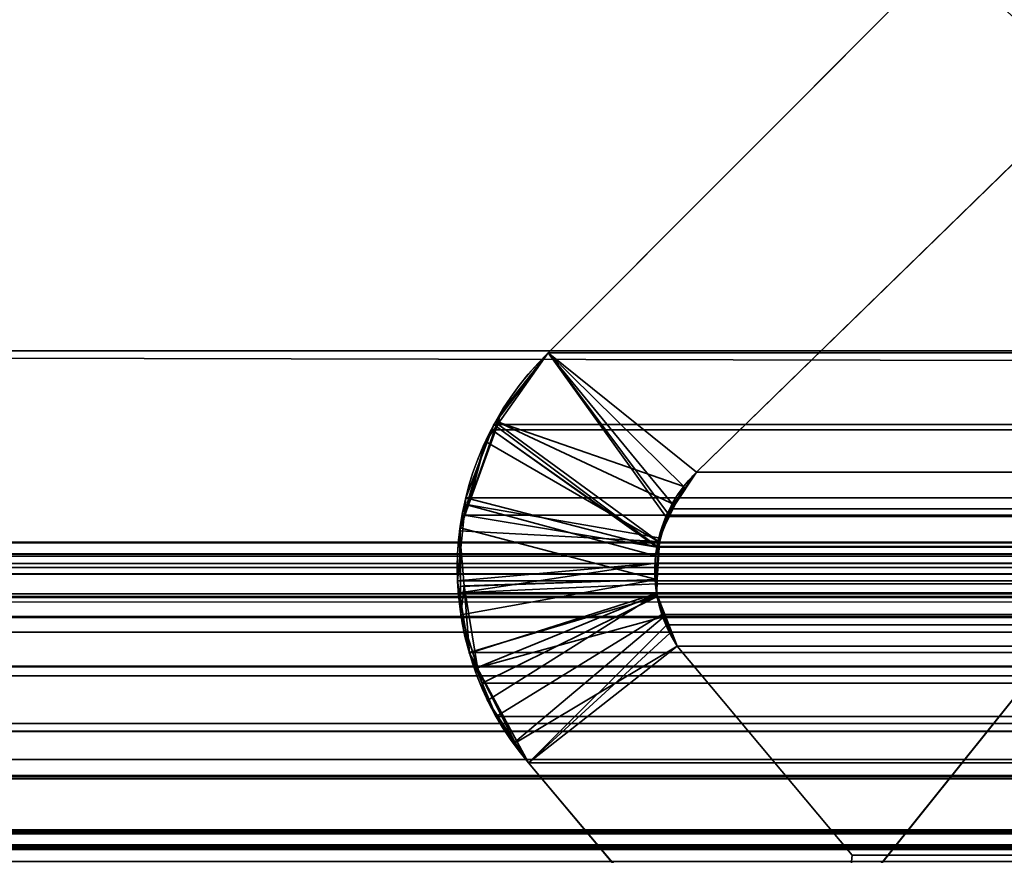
# Model space of a CAD drawing. Header units: millimetres. Extents: x -508 to 6708, y -110 to 248.
# Tile 562 of 656: x 1148.89 to 1151.99, y 0.05 to 2.69. Entities that reach past the tile are written whole.
import ezdxf

# ---------------------------------------------------------------- set-up
doc = ezdxf.new("R2010")
doc.units = ezdxf.units.MM
doc.layers.add('151', color=7, linetype='Continuous', true_color=0xffffff)

# ---------------------------------------------------------------- blocks, each defined once
blk = doc.blocks.new('UG_SURFACE_002')
at = {"layer": '151', "color": 252, "linetype": 'Continuous', "lineweight": 35}
for points in [[(2057.4999, -5.3, 2215.25), (2057.4999, 229.4, 2215.25), (942.5, 229.4, 2215.25), (942.5, -5.3, 2215.25)], [(1092.5, -5.3, 2065.2499), (1092.5, 229.4, 2065.2499), (1907.5, 229.4, 2065.2499), (1907.5, -5.3, 2065.2499)]]:
    blk.add_3dface(points, dxfattribs=at)
blk = doc.blocks.new('UG_SURFACE_256')
at = {"layer": '151', "color": 252, "linetype": 'Continuous', "lineweight": 35}
for points in [[(1135.5, -22.22, 2021.75), (1864.5, -22.22, 2021.75), (1864.5, 61.62, 2021.75), (1135.5, 61.62, 2021.75)], [(1137, -22.22, 2020.2501), (1137, 61.62, 2020.2501), (1863, 61.62, 2020.2501), (1863, -22.22, 2020.2501)]]:
    blk.add_3dface(points, dxfattribs=at)
blk = doc.blocks.new('UG_SURFACE_258')
at = {"layer": '151', "color": 7, "linetype": 'Continuous', "lineweight": 35}
for points in [[(1152.2712, 2.4787, -7.75), (1151.0229, 1.2621, -7.75), (1150.5557, 1.6395, -7.75), (1151.8064, 2.8936, -7.75)], [(1151.0229, 1.2621, 2006.227), (1152.2712, 2.4787, 2004.9789), (1151.8064, 2.8936, 2005.4436), (1150.5557, 1.6395, 2006.6943)], [(1151.8064, 2.8936, -7.75), (1150.5557, 1.6395, -7.75), (1150.5557, 1.6395, 2006.6943), (1151.8064, 2.8936, 2005.4436)], [(1151.8083, 2.9049, 2005.4417), (1151.8064, 2.8936, 2005.4436), (1152.2712, 2.4787, 2004.9789), (1152.3596, 2.6037, 2004.8904)], [(1151.8064, 2.8936, -7.75), (1152.354, 2.6031, -7.75), (1152.2712, 2.4787, -7.75)], [(1151.8064, 2.8936, -7.75), (1152.4179, 2.6987, -7.75), (1152.354, 2.6031, -7.75)], [(1152.3596, 2.6037, 2004.8904), (1152.4038, 2.6663, 2004.8461), (1152.4314, 2.7599, 2004.8187), (1151.8083, 2.9049, 2005.4417)], [(1152.2712, 2.4787, 2004.9789), (1151.0229, 1.2621, 2006.227), (1151.0229, 1.2621, -7.75), (1152.2712, 2.4787, -7.75)], [(1150.395, 1.4216, -7.75), (1150.4043, 1.4487, -7.75), (1150.5557, 1.6395, -7.75), (1150.9831, 1.2174, -7.75)], [(1150.9063, 1.0413, 2006.3436), (1150.9322, 1.1339, 2006.3179), (1150.5557, 1.6395, 2006.6943), (1150.396, 1.4145, 2006.8541)], [(1150.4043, 1.4487, -7.75), (1150.396, 1.4145, 2006.8541), (1150.5557, 1.6395, 2006.6943)], [(1150.5557, 1.6395, 2006.6943), (1150.5557, 1.6395, -7.75), (1150.4043, 1.4487, -7.75)], [(1151.0229, 1.2621, -7.75), (1150.9831, 1.2174, -7.75), (1150.5557, 1.6395, -7.75)], [(1150.5557, 1.6395, 2006.6943), (1150.9322, 1.1339, 2006.3179), (1150.95, 1.1591, 2006.3)], [(1150.95, 1.1591, 2006.3), (1151.0229, 1.2621, 2006.227), (1150.5557, 1.6395, 2006.6943)], [(1150.4043, 1.4487, -7.75), (1150.395, 1.4216, -7.75), (1150.396, 1.4145, 2006.8541)], [(1150.955, 1.1594, -7.75), (1150.9044, 1.0549, -7.75), (1150.3043, 1.1591, -7.75), (1150.395, 1.4216, -7.75)], [(1150.396, 1.4145, 2006.8541), (1150.395, 1.4216, -7.75), (1150.3043, 1.1591, -7.75)], [(1150.3043, 1.1591, -7.75), (1150.357, 1.3595, 2006.8929), (1150.396, 1.4145, 2006.8541)], [(1150.396, 1.4145, 2006.8541), (1150.357, 1.3595, 2006.8929), (1150.9063, 1.0413, 2006.3436)], [(1150.395, 1.4216, -7.75), (1150.9831, 1.2174, -7.75), (1150.955, 1.1594, -7.75)], [(1150.357, 1.3595, 2006.8929), (1150.2984, 1.1593, 2006.9516), (1150.8944, 0.9984, 2006.3555), (1150.9063, 1.0413, 2006.3436)], [(1150.3043, 1.1591, -7.75), (1150.2984, 1.1593, 2006.9516), (1150.357, 1.3595, 2006.8929)], [(1151.0229, 1.2621, 2006.227), (1150.95, 1.1591, 2006.3), (1150.955, 1.1594, -7.75)], [(1150.955, 1.1594, -7.75), (1150.9831, 1.2174, -7.75), (1151.0229, 1.2621, 2006.227)], [(1150.9831, 1.2174, -7.75), (1151.0229, 1.2621, -7.75), (1151.0229, 1.2621, 2006.227)], [(1150.2758, 1.0769, -7.75), (1150.2771, 1.0869, 2006.9728), (1150.2984, 1.1593, 2006.9516)], [(1150.2984, 1.1593, 2006.9516), (1150.3043, 1.1591, -7.75), (1150.2758, 1.0769, -7.75)], [(1150.2758, 1.0769, -7.75), (1150.3043, 1.1591, -7.75), (1150.9044, 1.0549, -7.75), (1150.9039, 1.0437, -7.75)], [(1150.8967, 0.9241, 2006.3534), (1150.8944, 0.9984, 2006.3555), (1150.2984, 1.1593, 2006.9516), (1150.2771, 1.0869, 2006.9728)], [(1150.9039, 1.0437, -7.75), (1150.9044, 1.0549, -7.75), (1150.95, 1.1591, 2006.3)], [(1150.95, 1.1591, 2006.3), (1150.9322, 1.1339, 2006.3179), (1150.9039, 1.0437, -7.75)], [(1150.9044, 1.0549, -7.75), (1150.955, 1.1594, -7.75), (1150.95, 1.1591, 2006.3)], [(1150.9322, 1.1339, 2006.3179), (1150.9063, 1.0413, 2006.3436), (1150.9039, 1.0437, -7.75)], [(1150.2789, 0.902, 2006.9711), (1150.2771, 1.0869, 2006.9728), (1150.2758, 1.0769, -7.75)], [(1150.9039, 1.0437, -7.75), (1150.8993, 0.9236, -7.75), (1150.2897, 0.9034, -7.75), (1150.2758, 1.0769, -7.75)], [(1150.2758, 1.0769, -7.75), (1150.2897, 0.9034, -7.75), (1150.2789, 0.902, 2006.9711)], [(1150.2771, 1.0869, 2006.9728), (1150.2789, 0.902, 2006.9711), (1150.8967, 0.9241, 2006.3534)], [(1150.9063, 1.0413, 2006.3436), (1150.8944, 0.9984, 2006.3555), (1150.8993, 0.9236, -7.75)], [(1150.8993, 0.9236, -7.75), (1150.9039, 1.0437, -7.75), (1150.9063, 1.0413, 2006.3436)], [(1150.8944, 0.9984, 2006.3555), (1150.8967, 0.9241, 2006.3534), (1150.8993, 0.9236, -7.75)], [(1150.8967, 0.9241, 2006.3534), (1150.2789, 0.902, 2006.9711), (1150.2796, 0.8123, 2006.9704)], [(1150.2796, 0.8123, 2006.9704), (1150.2789, 0.902, 2006.9711), (1150.2897, 0.9034, -7.75)], [(1150.2796, 0.8123, 2006.9704), (1150.3317, 0.6459, 2006.9182), (1150.8981, 0.8769, 2006.3519), (1150.8967, 0.9241, 2006.3534)], [(1150.3317, 0.6459, 2006.9182), (1150.2796, 0.8123, 2006.9704), (1150.2897, 0.9034, -7.75)], [(1150.8993, 0.9236, -7.75), (1150.8976, 0.8796, -7.75), (1150.3066, 0.6913, -7.75), (1150.2897, 0.9034, -7.75)], [(1150.2897, 0.9034, -7.75), (1150.3066, 0.6913, -7.75), (1150.3317, 0.6459, 2006.9182)], [(1150.8993, 0.9236, -7.75), (1150.8967, 0.9241, 2006.3534), (1150.8981, 0.8769, 2006.3519)], [(1150.8981, 0.8769, 2006.3519), (1150.8976, 0.8796, -7.75), (1150.8993, 0.9236, -7.75)], [(1150.3315, 0.645, -7.75), (1150.3066, 0.6913, -7.75), (1150.8976, 0.8796, -7.75), (1150.9258, 0.8076, -7.75)], [(1150.8981, 0.8769, 2006.3519), (1150.3317, 0.6459, 2006.9182), (1150.3643, 0.542, 2006.8858)], [(1150.3643, 0.542, 2006.8858), (1150.45, 0.4105, 2006.7999), (1150.9213, 0.807, 2006.3286), (1150.8981, 0.8769, 2006.3519)], [(1150.8976, 0.8796, -7.75), (1150.8981, 0.8769, 2006.3519), (1150.9213, 0.807, 2006.3286)], [(1150.9213, 0.807, 2006.3286), (1150.9258, 0.8076, -7.75), (1150.8976, 0.8796, -7.75)], [(1150.9258, 0.8076, -7.75), (1150.9628, 0.7131, -7.75), (1150.4571, 0.4111, -7.75), (1150.3315, 0.645, -7.75)], [(1150.45, 0.4105, 2006.7999), (1150.4927, 0.345, 2006.7573), (1150.939, 0.754, 2006.3109), (1150.9213, 0.807, 2006.3286)], [(1150.9258, 0.8076, -7.75), (1150.9213, 0.807, 2006.3286), (1150.939, 0.754, 2006.3109)], [(1150.9258, 0.8076, -7.75), (1150.939, 0.754, 2006.3109), (1150.9628, 0.7131, 2006.2871)], [(1150.9628, 0.7131, 2006.2871), (1150.9628, 0.7131, -7.75), (1150.9258, 0.8076, -7.75)], [(1150.9628, 0.7131, 2006.2871), (1150.939, 0.754, 2006.3109), (1150.4927, 0.345, 2006.7573)], [(1150.3066, 0.6913, -7.75), (1150.3315, 0.645, -7.75), (1150.3317, 0.6459, 2006.9182)], [(1150.4927, 0.345, -7.75), (1150.4571, 0.4111, -7.75), (1150.9628, 0.7131, -7.75)], [(1150.9628, 0.7131, -7.75), (1151.515, 0.0529, -7.75), (1151.4311, -0.7697, -7.75), (1150.4927, 0.345, -7.75)], [(1151.515, 0.0529, 2005.7349), (1150.9628, 0.7131, 2006.2871), (1150.4927, 0.345, 2006.7573), (1151.4311, -0.7697, 2005.8188)], [(1150.9628, 0.7131, 2006.2871), (1151.515, 0.0529, 2005.7349), (1151.515, 0.0529, -7.75), (1150.9628, 0.7131, -7.75)], [(1150.3643, 0.542, 2006.8858), (1150.3317, 0.6459, 2006.9182), (1150.3315, 0.645, -7.75)], [(1150.3315, 0.645, -7.75), (1150.4571, 0.4111, -7.75), (1150.45, 0.4105, 2006.7999)], [(1150.45, 0.4105, 2006.7999), (1150.3643, 0.542, 2006.8858), (1150.3315, 0.645, -7.75)], [(1150.4927, 0.345, 2006.7573), (1150.45, 0.4105, 2006.7999), (1150.4571, 0.4111, -7.75)], [(1150.4571, 0.4111, -7.75), (1150.4927, 0.345, -7.75), (1150.4927, 0.345, 2006.7573)], [(1150.4927, 0.345, -7.75), (1151.4311, -0.7697, -7.75), (1151.4311, -0.7697, 2005.8188), (1150.4927, 0.345, 2006.7573)]]:
    blk.add_3dface(points, dxfattribs=at)
blk = doc.blocks.new('UG_SURFACE_259')
at = {"layer": '151', "color": 7, "linetype": 'Continuous', "lineweight": 35}
for points in [[(1862.175, 1.6459, 2019.4249), (1862.1284, 4.9608, 2019.3784), (1137.8716, 4.9608, 2019.3784), (1137.825, 1.6459, 2019.4249)], [(1138.7951, 1.0412, 2018.4548), (1138.8776, 3.9715, 2018.3723), (1861.1224, 3.9715, 2018.3723), (1861.2049, 1.0412, 2018.4548)], [(1150.5557, 1.6395, 2006.6943), (1151.8064, 2.8936, 2005.4436), (1152.2712, 2.4787, 2004.9789), (1151.0229, 1.2621, 2006.227)], [(1151.8064, 2.8936, 2005.4436), (1150.5557, 1.6395, 2006.6943), (1849.4443, 1.6395, 2006.6943), (1848.1936, 2.8936, 2005.4436)], [(1152.3412, 2.5635, 2004.9088), (1152.2712, 2.4787, 2004.9789), (1151.8064, 2.8936, 2005.4436), (1151.8074, 2.8999, 2005.4426)], [(1151.8074, 2.8999, 2005.4426), (1152.4299, 2.7374, 2004.8201), (1152.3567, 2.5821, 2004.8933), (1152.3412, 2.5635, 2004.9088)], [(1847.7288, 2.4787, 2004.9789), (1848.9771, 1.2621, 2006.227), (1151.0229, 1.2621, 2006.227), (1152.2712, 2.4787, 2004.9789)], [(1862.1695, 0.0733, 2019.4194), (1137.825, 1.6459, 2019.4249), (1137.7392, -0.6892, 2019.5107)], [(1862.1695, 0.0733, 2019.4194), (1862.175, 1.6459, 2019.4249), (1137.825, 1.6459, 2019.4249)], [(1150.3842, 1.4134, 2006.866), (1150.5557, 1.6395, 2006.6943), (1150.9269, 1.1222, 2006.3231), (1150.8988, 1.0275, 2006.3512)], [(1849.6158, 1.4134, 2006.866), (1849.4443, 1.6395, 2006.6943), (1150.5557, 1.6395, 2006.6943), (1150.3842, 1.4134, 2006.866)], [(1151.0229, 1.2621, 2006.227), (1150.9439, 1.1469, 2006.3062), (1150.9269, 1.1222, 2006.3231), (1150.5557, 1.6395, 2006.6943)], [(1150.8988, 1.0275, 2006.3512), (1150.3775, 1.3964, 2006.8724), (1150.3842, 1.4134, 2006.866)], [(1150.3842, 1.4134, 2006.866), (1150.3775, 1.3964, 2006.8724), (1849.6225, 1.3964, 2006.8724)], [(1150.3842, 1.4134, 2006.866), (1849.6225, 1.3964, 2006.8724), (1849.6158, 1.4134, 2006.866)], [(1150.8983, 1.026, 2006.3517), (1150.295, 1.1819, 2006.9549), (1150.3775, 1.3964, 2006.8724)], [(1849.705, 1.1819, 2006.9549), (1849.6225, 1.3964, 2006.8724), (1150.3775, 1.3964, 2006.8724), (1150.295, 1.1819, 2006.9549)], [(1150.8988, 1.0275, 2006.3512), (1150.8983, 1.026, 2006.3517), (1150.3775, 1.3964, 2006.8724)], [(1150.9439, 1.1469, 2006.3062), (1151.0229, 1.2621, 2006.227), (1848.9771, 1.2621, 2006.227)], [(1848.9771, 1.2621, 2006.227), (1849.0555, 1.1585, 2006.3055), (1150.9439, 1.1469, 2006.3062)], [(1150.2897, 1.1271, 2006.9604), (1150.295, 1.1819, 2006.9549), (1150.8983, 1.026, 2006.3517)], [(1150.2897, 1.1271, 2006.9604), (1849.7103, 1.1271, 2006.9604), (1849.705, 1.1819, 2006.9549)], [(1150.295, 1.1819, 2006.9549), (1150.2897, 1.1271, 2006.9604), (1849.705, 1.1819, 2006.9549)], [(1849.0555, 1.1585, 2006.3055), (1849.0584, 1.151, 2006.3083), (1150.9439, 1.1469, 2006.3062)], [(1150.9439, 1.1469, 2006.3062), (1849.0584, 1.151, 2006.3083), (1849.0955, 1.0554, 2006.3455)], [(1150.8983, 1.026, 2006.3517), (1150.8925, 0.975, 2006.3577), (1150.2693, 0.9194, 2006.9807), (1150.2897, 1.1271, 2006.9604)], [(1849.7307, 0.9194, 2006.9807), (1150.2897, 1.1271, 2006.9604), (1150.2693, 0.9194, 2006.9807)], [(1849.7307, 0.9194, 2006.9807), (1849.7103, 1.1271, 2006.9604), (1150.2897, 1.1271, 2006.9604)], [(1849.0955, 1.0554, 2006.3455), (1150.8988, 1.0275, 2006.3512), (1150.9269, 1.1222, 2006.3231)], [(1849.0955, 1.0554, 2006.3455), (1150.9269, 1.1222, 2006.3231), (1150.9439, 1.1469, 2006.3062)], [(1138.7951, 1.0412, 2018.4548), (1861.2012, 0.9603, 2018.4512), (1861.1883, 0.8784, 2018.4383)], [(1138.7951, 1.0412, 2018.4548), (1861.2049, 1.0412, 2018.4548), (1861.2012, 0.9603, 2018.4512)], [(1861.1883, 0.8784, 2018.4383), (1138.8117, 0.8784, 2018.4383), (1138.7951, 1.0412, 2018.4548)], [(1150.8925, 0.975, 2006.3577), (1150.8983, 1.026, 2006.3517), (1849.1057, 0.9097, 2006.3558)], [(1849.1082, 0.9483, 2006.3581), (1150.8983, 1.026, 2006.3517), (1150.8988, 1.0275, 2006.3512)], [(1849.1082, 0.9483, 2006.3581), (1849.1057, 0.9097, 2006.3558), (1150.8983, 1.026, 2006.3517)], [(1849.0955, 1.0554, 2006.3455), (1849.0988, 1.027, 2006.3488), (1150.8988, 1.0275, 2006.3512)], [(1150.8988, 1.0275, 2006.3512), (1849.0988, 1.027, 2006.3488), (1849.1082, 0.9483, 2006.3581)], [(1141.6266, 0.997, 2015.6233), (1139.7102, 0.295, 2017.5397), (1860.2898, 0.295, 2017.5397), (1858.3734, 0.997, 2015.6233)], [(1141.7067, 1.0043, 2015.5432), (1141.6266, 0.997, 2015.6233), (1858.3734, 0.997, 2015.6233)], [(1141.7067, 1.0043, 2015.5432), (1858.3734, 0.997, 2015.6233), (1858.2933, 1.0043, 2015.5432)], [(1858.2933, 1.0043, 2015.5432), (1858.291, 1.0038, 2015.5411), (1141.709, 1.0038, 2015.5411), (1141.7067, 1.0043, 2015.5432)], [(1141.709, 1.0038, 2015.5411), (1858.291, 1.0038, 2015.5411), (1858.1668, 0.974, 2015.4169), (1141.8332, 0.974, 2015.4169)], [(1141.8852, 0.9616, 2015.3649), (1141.8332, 0.974, 2015.4169), (1858.1668, 0.974, 2015.4169)], [(1141.8852, 0.9616, 2015.3649), (1858.1668, 0.974, 2015.4169), (1858.1148, 0.9616, 2015.3649)], [(1150.2753, 0.8818, 2006.9747), (1150.2693, 0.9194, 2006.9807), (1150.8925, 0.975, 2006.3577)], [(1150.2753, 0.8818, 2006.9747), (1150.8925, 0.975, 2006.3577), (1150.8967, 0.9101, 2006.3534)], [(1849.1057, 0.9097, 2006.3558), (1150.8967, 0.9101, 2006.3534), (1150.8925, 0.975, 2006.3577)], [(1858.1148, 0.9616, 2015.3649), (1141.9122, 0.941, 2015.3377), (1141.8852, 0.9616, 2015.3649)], [(1858.1148, 0.9616, 2015.3649), (1858.0878, 0.941, 2015.3377), (1141.9122, 0.941, 2015.3377)], [(1142.0065, 0.8695, 2015.2435), (1141.9122, 0.941, 2015.3377), (1858.0878, 0.941, 2015.3377)], [(1142.0065, 0.8695, 2015.2435), (1858.0878, 0.941, 2015.3377), (1857.9935, 0.8695, 2015.2435)], [(1150.2693, 0.9194, 2006.9807), (1150.2753, 0.8818, 2006.9747), (1849.7247, 0.8818, 2006.9747), (1849.7307, 0.9194, 2006.9807)], [(1150.8967, 0.9101, 2006.3534), (1150.8993, 0.8701, 2006.3508), (1150.3061, 0.6931, 2006.9439), (1150.2753, 0.8818, 2006.9747)], [(1150.8967, 0.9101, 2006.3534), (1849.1057, 0.9097, 2006.3558), (1849.1048, 0.8959, 2006.3548)], [(1150.8993, 0.8701, 2006.3508), (1150.8967, 0.9101, 2006.3534), (1849.1048, 0.8959, 2006.3548)], [(1138.8117, 0.8784, 2018.4383), (1861.1883, 0.8784, 2018.4383), (1861.1794, 0.8544, 2018.4293)], [(1861.1794, 0.8544, 2018.4293), (1138.8186, 0.8526, 2018.4314), (1138.8117, 0.8784, 2018.4383)], [(1849.6939, 0.6931, 2006.9439), (1150.2753, 0.8818, 2006.9747), (1150.3061, 0.6931, 2006.9439)], [(1849.6939, 0.6931, 2006.9439), (1849.7247, 0.8818, 2006.9747), (1150.2753, 0.8818, 2006.9747)], [(1150.3465, 0.5969, 2006.9034), (1150.3061, 0.6931, 2006.9439), (1150.8993, 0.8701, 2006.3508)], [(1150.8993, 0.8701, 2006.3508), (1150.9141, 0.8134, 2006.336), (1150.3912, 0.4909, 2006.8588), (1150.3465, 0.5969, 2006.9034)], [(1849.1048, 0.8959, 2006.3548), (1150.9141, 0.8134, 2006.336), (1150.8993, 0.8701, 2006.3508)], [(1150.9141, 0.8134, 2006.336), (1849.1048, 0.8959, 2006.3548), (1849.0796, 0.7957, 2006.3295)], [(1138.8309, 0.8061, 2018.4193), (1138.8186, 0.8526, 2018.4314), (1861.1794, 0.8544, 2018.4293)], [(1138.8309, 0.8061, 2018.4193), (1861.1794, 0.8544, 2018.4293), (1861.1114, 0.6712, 2018.3613)], [(1857.9935, 0.8695, 2015.2435), (1142.0085, 0.8664, 2015.2414), (1142.0065, 0.8695, 2015.2435)], [(1857.9935, 0.8695, 2015.2435), (1857.9915, 0.8664, 2015.2414), (1142.0085, 0.8664, 2015.2414)], [(1142.0085, 0.8664, 2015.2414), (1857.9915, 0.8664, 2015.2414), (1857.9214, 0.7573, 2015.1713), (1142.0786, 0.7573, 2015.1713)], [(1150.4927, 0.345, 2006.7573), (1150.3912, 0.4909, 2006.8588), (1150.9141, 0.8134, 2006.336), (1150.93, 0.7806, 2006.32)], [(1150.9141, 0.8134, 2006.336), (1849.0796, 0.7957, 2006.3295), (1849.0711, 0.7793, 2006.3212)], [(1849.0711, 0.7793, 2006.3212), (1150.93, 0.7806, 2006.32), (1150.9141, 0.8134, 2006.336)], [(1138.8309, 0.8061, 2018.4193), (1861.1114, 0.6712, 2018.3613), (1861.0958, 0.65, 2018.3458)], [(1861.0958, 0.65, 2018.3458), (1138.905, 0.6498, 2018.3451), (1138.8309, 0.8061, 2018.4193)], [(1150.93, 0.7806, 2006.32), (1150.9628, 0.7131, 2006.2871), (1150.4927, 0.345, 2006.7573)], [(1150.93, 0.7806, 2006.32), (1849.0711, 0.7793, 2006.3212), (1849.0372, 0.7131, 2006.2871)], [(1849.0372, 0.7131, 2006.2871), (1150.9628, 0.7131, 2006.2871), (1150.93, 0.7806, 2006.32)], [(1142.0786, 0.7573, 2015.1713), (1857.9214, 0.7573, 2015.1713), (1857.2749, 0.074, 2014.5249), (1142.7251, 0.074, 2014.5249)], [(1150.3061, 0.6931, 2006.9439), (1150.3465, 0.5969, 2006.9034), (1849.6535, 0.5969, 2006.9034), (1849.6939, 0.6931, 2006.9439)], [(1151.4311, -0.7697, 2005.8188), (1150.4927, 0.345, 2006.7573), (1150.9628, 0.7131, 2006.2871), (1151.515, 0.0529, 2005.7349)], [(1849.0372, 0.7131, 2006.2871), (1848.485, 0.0529, 2005.7349), (1151.515, 0.0529, 2005.7349), (1150.9628, 0.7131, 2006.2871)], [(1138.905, 0.6498, 2018.3451), (1861.0958, 0.65, 2018.3458), (1860.993, 0.5104, 2018.2431)], [(1138.9185, 0.6214, 2018.3315), (1138.905, 0.6498, 2018.3451), (1860.993, 0.5104, 2018.2431)], [(1138.9185, 0.6214, 2018.3315), (1860.993, 0.5104, 2018.2431), (1860.9424, 0.4748, 2018.1923)], [(1860.9424, 0.4748, 2018.1923), (1139.0568, 0.4692, 2018.1932), (1138.9185, 0.6214, 2018.3315)], [(1849.6088, 0.4909, 2006.8588), (1150.3465, 0.5969, 2006.9034), (1150.3912, 0.4909, 2006.8588)], [(1849.6088, 0.4909, 2006.8588), (1849.6535, 0.5969, 2006.9034), (1150.3465, 0.5969, 2006.9034)], [(1139.079, 0.4448, 2018.1711), (1139.0568, 0.4692, 2018.1932), (1860.9424, 0.4748, 2018.1923)], [(1139.079, 0.4448, 2018.1711), (1860.9424, 0.4748, 2018.1923), (1860.7571, 0.3446, 2018.007)], [(1150.3912, 0.4909, 2006.8588), (1150.4927, 0.345, 2006.7573), (1849.5073, 0.345, 2006.7573), (1849.6088, 0.4909, 2006.8588)], [(1139.079, 0.4448, 2018.1711), (1860.7571, 0.3446, 2018.007), (1860.7485, 0.3429, 2017.9985)], [(1860.7485, 0.3429, 2017.9985), (1139.2545, 0.3554, 2017.9956), (1139.079, 0.4448, 2018.1711)], [(1139.3539, 0.3048, 2017.8962), (1139.2545, 0.3554, 2017.9956), (1860.7485, 0.3429, 2017.9985)], [(1139.47, 0.3016, 2017.7801), (1139.3539, 0.3048, 2017.8962), (1860.7485, 0.3429, 2017.9985)], [(1860.7485, 0.3429, 2017.9985), (1860.5286, 0.3, 2017.7786), (1139.47, 0.3016, 2017.7801)], [(1150.4927, 0.345, 2006.7573), (1151.4311, -0.7697, 2005.8188), (1848.5689, -0.7697, 2005.8188), (1849.5073, 0.345, 2006.7573)], [(1139.47, 0.3016, 2017.7801), (1860.5286, 0.3, 2017.7786), (1860.4199, 0.2788, 2017.6699)], [(1139.7102, 0.295, 2017.5397), (1139.47, 0.3016, 2017.7801), (1860.4199, 0.2788, 2017.6699)], [(1860.4199, 0.2788, 2017.6699), (1860.2898, 0.295, 2017.5397), (1139.7102, 0.295, 2017.5397)], [(1858.5515, 0.1329, 2015.8014), (1860.0085, -0.4009, 2017.2584), (1139.9915, -0.4009, 2017.2584), (1141.4485, 0.1329, 2015.8014)], [(1858.5515, 0.1329, 2015.8014), (1141.4485, 0.1329, 2015.8014), (1141.4968, 0.1297, 2015.7533)], [(1858.5011, 0.1363, 2015.7511), (1141.4968, 0.1297, 2015.7533), (1141.5606, 0.1255, 2015.6894)], [(1858.5011, 0.1363, 2015.7511), (1858.5031, 0.1361, 2015.753), (1141.4968, 0.1297, 2015.7533)], [(1141.4968, 0.1297, 2015.7533), (1858.5031, 0.1361, 2015.753), (1858.5515, 0.1329, 2015.8014)], [(1141.5606, 0.1255, 2015.6894), (1858.4315, 0.1144, 2015.6815), (1858.5011, 0.1363, 2015.7511)], [(1141.5606, 0.1255, 2015.6894), (1141.5691, 0.1208, 2015.6808), (1858.4315, 0.1144, 2015.6815)], [(1858.3826, 0.0991, 2015.6326), (1141.5691, 0.1208, 2015.6808), (1141.6334, 0.0854, 2015.6167)], [(1858.3826, 0.0991, 2015.6326), (1858.4315, 0.1144, 2015.6815), (1141.5691, 0.1208, 2015.6808)], [(1141.6334, 0.0854, 2015.6167), (1858.3674, 0.0844, 2015.6174), (1858.3826, 0.0991, 2015.6326)], [(1137.7392, -0.6892, 2019.5107), (1862.2143, -0.6902, 2019.4643), (1862.1695, 0.0733, 2019.4194)], [(1858.3674, 0.0844, 2015.6174), (1141.6334, 0.0854, 2015.6167), (1141.6433, 0.08, 2015.6066)], [(1141.6433, 0.08, 2015.6066), (1858.3143, 0.0331, 2015.5642), (1858.3674, 0.0844, 2015.6174)], [(1141.6433, 0.08, 2015.6066), (1141.6857, 0.0331, 2015.5642), (1858.3143, 0.0331, 2015.5642)], [(1142.7251, 0.074, 2014.5249), (1857.2749, 0.074, 2014.5249), (1856.9752, -0.2428, 2014.2252)], [(1143.0248, -0.2428, 2014.2252), (1142.7251, 0.074, 2014.5249), (1856.9752, -0.2428, 2014.2252)]]:
    blk.add_3dface(points, dxfattribs=at)
blk = doc.blocks.new('UG_SURFACE_265')
at = {"layer": '151', "color": 252, "linetype": 'Continuous', "lineweight": 35}
for points in [[(1154, 3.0145, -6.75), (1138, 3.0145, -6.75), (1138, -16.9528, -6.75), (1862, -16.9528, -6.75)], [(1138, -16.9528, -7.75), (1138, 3.0145, -7.75), (1154, 3.0145, -7.75)], [(1154, 3.0145, -7.75), (1846, 3.0145, -7.75), (1138, -16.9528, -7.75)], [(1846, 3.0145, -7.75), (1862, 3.0145, -7.75), (1862, -16.9528, -7.75), (1138, -16.9528, -7.75)]]:
    blk.add_3dface(points, dxfattribs=at)

msp = doc.modelspace()

# ---------------------------------------------------------------- linework, layer by layer
at = {"layer": '151', "color": 253, "linetype": 'Continuous', "lineweight": -3}
for p, q in [((1150.5557, 1.6395, 2006.6943), (1151.8063, 2.8936, 2005.4437)), ((1151.8063, 2.8936, -7.75), (1150.5557, 1.6395, -7.75)), ((1150.5557, 1.6395, 2006.6943), (1151.8063, 2.8936, 2005.4437)), ((1152.2711, 2.4787, -7.75), (1151.023, 1.2621, -7.75)), ((1152.2711, 2.4787, 2004.9789), (1151.023, 1.2621, 2006.227)), ((1152.2711, 2.4787, 2004.9789), (1151.023, 1.2621, 2006.227)), ((1862.175, 1.6459, 2019.425), (1137.825, 1.6459, 2019.425)), ((1150.5557, 1.6395, 2006.6943), (1849.4443, 1.6395, 2006.6943)), ((1150.5557, 1.6395, -7.75), (1150.5557, 1.6395, 2006.6943)), ((1151.023, 1.2621, 2006.227), (1151.023, 1.2621, -7.75)), ((1848.977, 1.2621, 2006.227), (1151.023, 1.2621, 2006.227)), ((1138.7951, 1.0412, 2018.4549), (1861.2049, 1.0412, 2018.4549)), ((1141.6266, 0.997, 2015.6234), (1858.3734, 0.997, 2015.6234)), ((1138.8117, 0.8784, 2018.4383), (1861.1883, 0.8784, 2018.4383)), ((1142.0786, 0.7573, 2015.1714), (1857.9214, 0.7573, 2015.1714)), ((1150.9628, 0.7131, 2006.2872), (1151.515, 0.0529, 2005.735)), ((1150.9628, 0.7131, 2006.2872), (1150.9628, 0.7131, -7.75)), ((1150.9628, 0.7131, -7.75), (1151.515, 0.0529, -7.75)), ((1849.0372, 0.7131, 2006.2872), (1150.9628, 0.7131, 2006.2872)), ((1150.9628, 0.7131, 2006.2872), (1151.515, 0.0529, 2005.735)), ((1150.4927, 0.345, 2006.7573), (1849.5073, 0.345, 2006.7573)), ((1151.4311, -0.7697, 2005.8189), (1150.4927, 0.345, 2006.7573)), ((1150.4927, 0.345, -7.75), (1151.4311, -0.7697, -7.75)), ((1150.4927, 0.345, -7.75), (1150.4927, 0.345, 2006.7573)), ((1151.4311, -0.7697, 2005.8189), (1150.4927, 0.345, 2006.7573)), ((1139.7101, 0.295, 2017.5399), (1860.2899, 0.295, 2017.5399)), ((1858.5515, 0.1329, 2015.8015), (1141.4485, 0.1329, 2015.8015))]:
    msp.add_line(p, q, dxfattribs=at)
for points in [[(1150.4927, 0.345, -7.75), (1150.1709, 0.7265, -7.75), (1150.1985, 1.2915, -7.75), (1150.5557, 1.6395, -7.75)], [(1150.5557, 1.6395, 2006.6943), (1150.1985, 1.2915, 2007.0515), (1150.1709, 0.7265, 2007.0791), (1150.4927, 0.345, 2006.7573)], [(1150.9628, 0.7131, -7.75), (1150.8488, 0.8869, -7.75), (1150.8743, 1.117, -7.75), (1151.023, 1.2621, -7.75)], [(1151.023, 1.2621, 2006.227), (1150.8743, 1.117, 2006.3757), (1150.8488, 0.8869, 2006.4012), (1150.9628, 0.7131, 2006.2872)]]:
    msp.add_open_spline(points, degree=3, dxfattribs=at)
for points, knots in [([(1150.5557, 1.6395, 2006.6943), (1150.4913, 1.5767, 2006.7587), (1150.4318, 1.501, 2006.8182), (1150.3462, 1.3438, 2006.9038), (1150.3151, 1.2651, 2006.9349), (1150.2749, 1.0983, 2006.9751), (1150.2657, 1.0076, 2006.9843), (1150.2724, 0.8421, 2006.9776), (1150.2853, 0.7647, 2006.9647), (1150.3271, 0.6205, 2006.9229), (1150.3565, 0.5522, 2006.8935), (1150.4213, 0.4376, 2006.8287), (1150.4557, 0.3888, 2006.7943), (1150.4927, 0.345, 2006.7573)], [0, 0, 0, 0, 0.216801, 0.216801, 0.388943, 0.388943, 0.56272, 0.56272, 0.714161, 0.714161, 0.867331, 0.867331, 1, 1, 1, 1]), ([(1150.9628, 0.7131, 2006.2872), (1150.9433, 0.7428, 2006.3067), (1150.9263, 0.7768, 2006.3237), (1150.908, 0.8316, 2006.342), (1150.903, 0.8507, 2006.347), (1150.8929, 0.9041, 2006.3571), (1150.8905, 0.94, 2006.3595), (1150.8934, 0.9922, 2006.3566), (1150.8954, 1.0093, 2006.3546), (1150.9042, 1.0598, 2006.3458), (1150.9142, 1.0924, 2006.3358), (1150.9445, 1.1632, 2006.3055), (1150.9678, 1.1999, 2006.2822), (1151.0032, 1.2419, 2006.2468), (1151.0129, 1.2523, 2006.2371), (1151.023, 1.2621, 2006.227)], [0, 0, 0, 0, 0.1907, 0.1907, 0.284569, 0.284569, 0.449788, 0.449788, 0.529986, 0.529986, 0.693188, 0.693188, 0.9195, 0.9195, 1, 1, 1, 1])]:
    msp.add_open_spline(points, degree=3, knots=knots, dxfattribs=at)

# ---------------------------------------------------------------- block references
for name in ['UG_SURFACE_002', 'UG_SURFACE_265', 'UG_SURFACE_256', 'UG_SURFACE_258', 'UG_SURFACE_259']:
    msp.add_blockref(name, (0, 0), dxfattribs=at)

doc.saveas('drawing.dxf')
